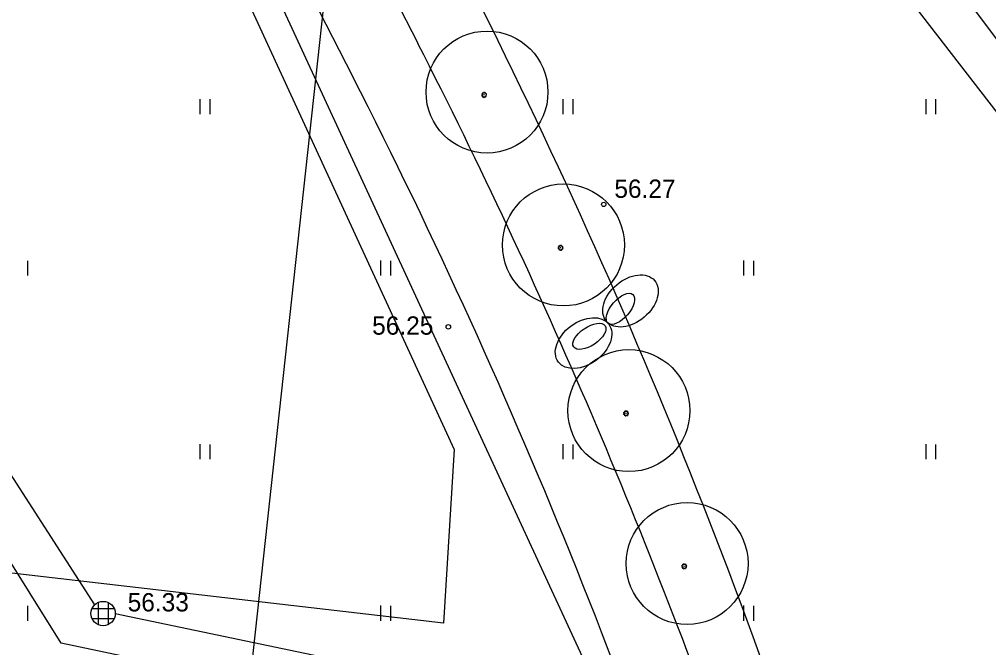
# Model space of a CAD drawing. Extents: x 9156 to 9809, y 2728 to 4000.
# Drawn here: x 9436.29 to 9476.03, y 3770.41 to 3796.17 of the extents above; entities that cross this region are included whole.
import ezdxf

# ---------------------------------------------------------------- set-up
doc = ezdxf.new("R2010")
doc.units = 0
for name, color, linetype in [('Level 12', 7, 'Continuous'), ('Level 14', 7, 'Continuous'), ('Level 16', 7, 'Continuous'), ('Level 17', 7, 'Continuous'), ('Level 18', 7, 'Continuous'), ('Level 54', 7, 'Continuous'), ('Level 56', 7, 'Continuous'), ('Level 7', 7, 'Continuous'), ('Level 8', 7, 'Continuous'), ('Level 9', 7, 'Continuous')]:
    doc.layers.add(name, color=color, linetype=linetype)

msp = doc.modelspace()

# ---------------------------------------------------------------- linework, layer by layer
at = {"layer": 'Level 12'}
msp.add_line((9460.217, 3768.222), (9442.699, 3806.141), dxfattribs=at)
at = {"layer": 'Level 14'}
msp.add_line((9499.968, 3761.831), (9466.109, 3805.643), dxfattribs=at)
at = {"layer": 'Level 16'}
msp.add_line((9500.119, 3763.644), (9468.103, 3806.398), dxfattribs=at)
at = {"layer": 'Level 17'}
for p, q in [((9452.634, 3795.185), (9440.739, 3818.479)), ((9438.067, 3817.115), (9449.962, 3793.821))]:
    msp.add_line(p, q, dxfattribs=at)
for radius, start, end in [(247, 19.27262, 27.05047), (244, 16.63018, 27.05044)]:
    msp.add_arc((9232.654, 3682.856), radius, start, end, dxfattribs=at)
at = {"layer": 'Level 18'}
msp.add_arc((9231.641, 3684.839), 250, 16.49447, 27.05049, dxfattribs=at)
at = {"layer": 'Level 54'}
for p, q in [((9443.692, 3792.908), (9443.692, 3792.288)), ((9444.098, 3792.897), (9444.098, 3792.288)), ((9458.574, 3792.908), (9458.574, 3792.288)), ((9458.98, 3792.897), (9458.98, 3792.288)), ((9473.456, 3792.908), (9473.456, 3792.288)), ((9473.861, 3792.897), (9473.861, 3792.288)), ((9436.622, 3786.277), (9436.622, 3785.668)), ((9451.098, 3786.288), (9451.098, 3785.668)), ((9451.504, 3786.277), (9451.504, 3785.668)), ((9465.98, 3786.288), (9465.98, 3785.668)), ((9466.385, 3786.277), (9466.385, 3785.668)), ((9431.076, 3785.02), (9439.369, 3772.163)), ((9443.692, 3778.757), (9443.692, 3778.136)), ((9444.098, 3778.745), (9444.098, 3778.136)), ((9458.574, 3778.757), (9458.574, 3778.136)), ((9458.98, 3778.745), (9458.98, 3778.136)), ((9473.456, 3778.757), (9473.456, 3778.136)), ((9473.861, 3778.745), (9473.861, 3778.136)), ((9439.522, 3772.268), (9439.522, 3771.352)), ((9439.922, 3772.268), (9439.922, 3771.352)), ((9436.622, 3772.125), (9436.622, 3771.516)), ((9439.264, 3772.01), (9440.181, 3772.01)), ((9451.098, 3772.136), (9451.098, 3771.516)), ((9451.504, 3772.125), (9451.504, 3771.516)), ((9465.98, 3772.136), (9465.98, 3771.516)), ((9466.385, 3772.125), (9466.385, 3771.516)), ((9439.264, 3771.61), (9440.181, 3771.61)), ((9440.222, 3771.81), (9481.12, 3763.279))]:
    msp.add_line(p, q, dxfattribs=at)
for points in [[(9449.915, 3807.396), (9441.243, 3727.823)], [(9481.999, 3761.308), (9438.003, 3770.592), (9429.016, 3784.957)]]:
    msp.add_lwpolyline(points, dxfattribs=at)
for centre, radius in [((9460.25, 3788.586), 0.0909), ((9453.878, 3783.565), 0.0909), ((9439.722, 3771.81), 0.5)]:
    msp.add_circle(centre, radius, dxfattribs=at)
at = {"layer": 'Level 56'}
for p, q in [((9452.634, 3795.185), (9440.739, 3818.479)), ((9438.067, 3817.115), (9449.962, 3793.821))]:
    msp.add_line(p, q, dxfattribs=at)
for centre, radius, start, end in [((9231.641, 3684.839), 250, 16.49447, 27.05049), ((9232.654, 3682.856), 247, 19.27262, 27.05047), ((9232.654, 3682.856), 244, 16.63018, 27.05044)]:
    msp.add_arc(centre, radius, start, end, dxfattribs=at)
at = {"layer": 'Level 7'}
for p, q in [((9436.729, 3816.345), (9454.116, 3778.542)), ((9453.674, 3771.409), (9312.256, 3787.831)), ((9454.116, 3778.542), (9453.674, 3771.409))]:
    msp.add_line(p, q, dxfattribs=at)
at = {"layer": 'Level 8'}
for centre, major_axis, ratio in [((9461.348, 3784.628), (-0.986, -0.837), 0.674652), ((9461.348, 3784.628), (-0.986, -0.837), 0.674652), ((9461.348, 3784.628), (-0.986, -0.837), 0.674652), ((9461.348, 3784.628), (-0.986, -0.837), 0.674652), ((9460.936, 3784.305), (-0.507, -0.589), 0.486914), ((9460.936, 3784.305), (-0.507, -0.589), 0.486914), ((9460.936, 3784.305), (-0.507, -0.589), 0.486914), ((9460.936, 3784.305), (-0.507, -0.589), 0.486914), ((9459.424, 3782.899), (1.034, 0.776), 0.674652), ((9459.424, 3782.899), (1.034, 0.776), 0.674652), ((9459.424, 3782.899), (1.034, 0.776), 0.674652), ((9459.424, 3782.899), (1.034, 0.776), 0.674652), ((9459.664, 3783.176), (0.646, 0.434), 0.486914), ((9459.664, 3783.176), (0.646, 0.434), 0.486914), ((9459.664, 3783.176), (0.646, 0.434), 0.486914), ((9459.664, 3783.176), (0.646, 0.434), 0.486914)]:
    msp.add_ellipse(centre, major_axis=major_axis, ratio=ratio, dxfattribs=at)
at = {"layer": 'Level 9'}
for p, q in [((9455.269, 3793.089), (9455.247, 3793.092)), ((9455.247, 3793.064), (9455.268, 3793.067)), ((9455.255, 3793.119), (9455.275, 3793.111)), ((9455.275, 3793.045), (9455.255, 3793.035)), ((9455.27, 3793.012), (9455.287, 3793.026)), ((9455.287, 3793.13), (9455.271, 3793.143)), ((9455.292, 3793.162), (9455.304, 3793.144)), ((9455.304, 3793.011), (9455.292, 3792.993)), ((9455.325, 3793.153), (9455.318, 3793.174)), ((9455.318, 3792.981), (9455.324, 3793.002)), ((9455.357, 3793.076), (9455.336, 3793.076)), ((9455.346, 3793.178), (9455.346, 3793.156)), ((9455.346, 3792.999), (9455.346, 3792.977)), ((9455.347, 3793.066), (9455.347, 3793.087)), ((9455.368, 3793.153), (9455.374, 3793.174)), ((9455.374, 3792.981), (9455.369, 3793.002)), ((9455.389, 3793.011), (9455.401, 3792.993)), ((9455.4, 3793.162), (9455.39, 3793.143)), ((9455.406, 3793.129), (9455.422, 3793.143)), ((9455.423, 3793.012), (9455.407, 3793.027)), ((9455.438, 3793.119), (9455.419, 3793.11)), ((9455.419, 3793.045), (9455.438, 3793.037)), ((9455.425, 3793.089), (9455.446, 3793.092)), ((9455.446, 3793.064), (9455.425, 3793.068)), ((9458.401, 3786.819), (9458.38, 3786.822)), ((9458.38, 3786.793), (9458.401, 3786.797)), ((9458.388, 3786.849), (9458.408, 3786.841)), ((9458.407, 3786.775), (9458.388, 3786.765)), ((9458.42, 3786.859), (9458.403, 3786.873)), ((9458.403, 3786.742), (9458.419, 3786.756)), ((9458.425, 3786.892), (9458.436, 3786.873)), ((9458.437, 3786.741), (9458.425, 3786.723)), ((9458.45, 3786.711), (9458.456, 3786.732)), ((9458.458, 3786.883), (9458.451, 3786.904)), ((9458.49, 3786.806), (9458.469, 3786.806)), ((9458.479, 3786.728), (9458.478, 3786.707)), ((9458.479, 3786.908), (9458.479, 3786.886)), ((9458.479, 3786.796), (9458.479, 3786.817)), ((9458.501, 3786.883), (9458.507, 3786.904)), ((9458.507, 3786.711), (9458.501, 3786.732)), ((9458.521, 3786.741), (9458.533, 3786.722)), ((9458.533, 3786.892), (9458.522, 3786.873)), ((9458.539, 3786.859), (9458.555, 3786.873)), ((9458.556, 3786.742), (9458.54, 3786.757)), ((9458.571, 3786.849), (9458.551, 3786.839)), ((9458.551, 3786.775), (9458.571, 3786.767)), ((9458.557, 3786.818), (9458.579, 3786.822)), ((9458.579, 3786.794), (9458.557, 3786.797)), ((9461.086, 3780.027), (9461.065, 3780.03)), ((9461.065, 3780.001), (9461.086, 3780.005)), ((9461.073, 3780.057), (9461.093, 3780.049)), ((9461.093, 3779.982), (9461.073, 3779.973)), ((9461.105, 3780.067), (9461.088, 3780.081)), ((9461.088, 3779.949), (9461.104, 3779.964)), ((9461.11, 3780.1), (9461.121, 3780.081)), ((9461.122, 3779.949), (9461.11, 3779.931)), ((9461.135, 3779.919), (9461.141, 3779.94)), ((9461.143, 3780.091), (9461.136, 3780.112)), ((9461.175, 3780.014), (9461.154, 3780.014)), ((9461.164, 3780.116), (9461.164, 3780.094)), ((9461.164, 3780.003), (9461.164, 3780.024)), ((9461.164, 3779.936), (9461.164, 3779.914)), ((9461.186, 3780.091), (9461.192, 3780.112)), ((9461.192, 3779.918), (9461.187, 3779.939)), ((9461.206, 3779.948), (9461.219, 3779.93)), ((9461.218, 3780.1), (9461.208, 3780.081)), ((9461.224, 3780.067), (9461.24, 3780.081)), ((9461.241, 3779.95), (9461.225, 3779.964)), ((9461.256, 3780.057), (9461.236, 3780.047)), ((9461.236, 3779.983), (9461.256, 3779.974)), ((9461.242, 3780.026), (9461.264, 3780.03)), ((9461.264, 3780.001), (9461.243, 3780.005)), ((9463.551, 3773.845), (9463.551, 3773.824)), ((9463.473, 3773.756), (9463.452, 3773.759)), ((9463.452, 3773.731), (9463.473, 3773.734)), ((9463.46, 3773.787), (9463.48, 3773.779)), ((9463.479, 3773.712), (9463.46, 3773.703)), ((9463.492, 3773.797), (9463.475, 3773.811)), ((9463.475, 3773.679), (9463.491, 3773.694)), ((9463.497, 3773.829), (9463.508, 3773.811)), ((9463.509, 3773.678), (9463.497, 3773.66)), ((9463.522, 3773.649), (9463.528, 3773.669)), ((9463.529, 3773.821), (9463.523, 3773.841)), ((9463.562, 3773.744), (9463.541, 3773.744)), ((9463.551, 3773.666), (9463.55, 3773.644)), ((9463.551, 3773.733), (9463.551, 3773.754)), ((9463.573, 3773.821), (9463.579, 3773.842)), ((9463.579, 3773.648), (9463.573, 3773.669)), ((9463.593, 3773.678), (9463.605, 3773.66)), ((9463.605, 3773.83), (9463.594, 3773.811)), ((9463.61, 3773.797), (9463.627, 3773.811)), ((9463.628, 3773.68), (9463.612, 3773.694)), ((9463.643, 3773.787), (9463.623, 3773.777)), ((9463.623, 3773.713), (9463.643, 3773.704)), ((9463.629, 3773.756), (9463.651, 3773.76)), ((9463.651, 3773.731), (9463.629, 3773.735))]:
    msp.add_line(p, q, dxfattribs=at)
for centre in [(9455.464, 3793.194), (9458.597, 3786.924), (9461.282, 3780.131), (9463.669, 3773.861)]:
    msp.add_circle(centre, 2.5, dxfattribs=at)
for centre, radius, start, end in [((9455.347, 3793.077), 0.101, 155.3123, 171.7042), ((9455.347, 3793.077), 0.101, 187.9671, 204.8625), ((9455.347, 3793.077), 0.0788, 171.5431, 187.6203), ((9455.347, 3793.077), 0.101, 220.7122, 237.1166), ((9455.347, 3793.077), 0.101, 122.8434, 139.0222), ((9455.347, 3793.077), 0.0788, 138.6432, 154.5795), ((9455.347, 3793.077), 0.0788, 204.4529, 220.4774), ((9455.347, 3793.077), 0.0788, 105.9559, 123.0564), ((9455.347, 3793.077), 0.0788, 237.451, 253.0843), ((9455.347, 3793.077), 0.101, 90.0356, 106.342), ((9455.347, 3793.077), 0.101, 253.2952, 269.5718), ((9455.347, 3793.077), 0.0788, 269.9461, 286.3473), ((9455.347, 3793.077), 0.0788, 74.31, 90.043), ((9455.347, 3793.077), 0.101, 57.6108, 74.1981), ((9455.347, 3793.077), 0.101, 285.972, 302.5562), ((9455.347, 3793.077), 0.0788, 302.254, 320.086), ((9455.347, 3793.077), 0.0788, 41.2062, 56.7795), ((9455.347, 3793.077), 0.0788, 8.0619, 24.0332), ((9455.347, 3793.077), 0.0788, 336.0557, 352.7558), ((9455.347, 3793.077), 0.101, 24.5394, 40.9852), ((9455.347, 3793.077), 0.101, 319.7777, 336.0738), ((9455.347, 3793.077), 0.101, 352.27, 8.583), ((9458.479, 3786.807), 0.101, 155.3123, 171.7042), ((9458.479, 3786.807), 0.101, 187.9671, 204.8625), ((9458.479, 3786.807), 0.0788, 171.5431, 187.6203), ((9458.479, 3786.807), 0.101, 122.8434, 139.0222), ((9458.479, 3786.807), 0.101, 220.7122, 237.1166), ((9458.479, 3786.807), 0.0788, 204.4529, 220.4774), ((9458.479, 3786.807), 0.0788, 138.6432, 154.5795), ((9458.479, 3786.807), 0.0788, 105.9559, 123.0564), ((9458.479, 3786.807), 0.0788, 237.451, 253.0843), ((9458.479, 3786.807), 0.101, 253.2952, 269.5718), ((9458.479, 3786.807), 0.101, 90.0356, 106.342), ((9458.479, 3786.807), 0.0788, 74.31, 90.043), ((9458.479, 3786.807), 0.0788, 269.9461, 286.3473), ((9458.479, 3786.807), 0.101, 57.6108, 74.1981), ((9458.479, 3786.807), 0.101, 285.972, 302.5562), ((9458.479, 3786.807), 0.0788, 302.254, 320.086), ((9458.479, 3786.807), 0.0788, 41.2062, 56.7795), ((9458.479, 3786.807), 0.0788, 8.0619, 24.0332), ((9458.479, 3786.807), 0.0788, 336.0557, 352.7558), ((9458.479, 3786.807), 0.101, 24.5394, 40.9852), ((9458.479, 3786.807), 0.101, 319.7777, 336.0738), ((9458.479, 3786.807), 0.101, 352.27, 8.583), ((9461.164, 3780.015), 0.101, 155.3123, 171.7042), ((9461.164, 3780.015), 0.101, 187.9671, 204.8625), ((9461.164, 3780.015), 0.0788, 171.5431, 187.6203), ((9461.164, 3780.015), 0.101, 122.8434, 139.0222), ((9461.164, 3780.015), 0.101, 220.7122, 237.1166), ((9461.164, 3780.015), 0.0788, 138.6432, 154.5795), ((9461.164, 3780.015), 0.0788, 204.4529, 220.4774), ((9461.164, 3780.015), 0.0788, 105.9559, 123.0564), ((9461.164, 3780.015), 0.0788, 237.451, 253.0843), ((9461.164, 3780.015), 0.101, 253.2952, 269.5718), ((9461.164, 3780.015), 0.101, 90.0356, 106.342), ((9461.164, 3780.015), 0.0788, 74.31, 90.043), ((9461.164, 3780.015), 0.0788, 269.9461, 286.3473), ((9461.164, 3780.015), 0.101, 57.6108, 74.1981), ((9461.164, 3780.015), 0.101, 285.972, 302.5562), ((9461.164, 3780.015), 0.0788, 302.254, 320.086), ((9461.164, 3780.015), 0.0788, 41.2062, 56.7795), ((9461.164, 3780.015), 0.0788, 8.0619, 24.0332), ((9461.164, 3780.015), 0.0788, 336.0557, 352.7558), ((9461.164, 3780.015), 0.101, 24.5394, 40.9852), ((9461.164, 3780.015), 0.101, 319.7777, 336.0738), ((9461.164, 3780.015), 0.101, 352.27, 8.583), ((9463.551, 3773.745), 0.101, 90.0356, 106.342), ((9463.551, 3773.745), 0.101, 155.3123, 171.7042), ((9463.551, 3773.745), 0.101, 187.9671, 204.8625), ((9463.551, 3773.745), 0.0788, 171.5431, 187.6203), ((9463.551, 3773.745), 0.101, 122.8434, 139.0222), ((9463.551, 3773.745), 0.101, 220.7122, 237.1166), ((9463.551, 3773.745), 0.0788, 204.4529, 220.4774), ((9463.551, 3773.745), 0.0788, 138.6432, 154.5795), ((9463.551, 3773.745), 0.0788, 105.9559, 123.0564), ((9463.551, 3773.745), 0.0788, 237.451, 253.0843), ((9463.551, 3773.745), 0.101, 253.2952, 269.5718), ((9463.551, 3773.745), 0.0788, 74.31, 90.043), ((9463.551, 3773.745), 0.0788, 269.9461, 286.3473), ((9463.551, 3773.745), 0.101, 57.6108, 74.1981), ((9463.551, 3773.745), 0.101, 285.972, 302.5562), ((9463.551, 3773.745), 0.0788, 302.254, 320.086), ((9463.551, 3773.745), 0.0788, 41.2062, 56.7795), ((9463.551, 3773.745), 0.0788, 8.0619, 24.0332), ((9463.551, 3773.745), 0.0788, 336.0557, 352.7558), ((9463.551, 3773.745), 0.101, 24.5394, 40.9852), ((9463.551, 3773.745), 0.101, 319.7777, 336.0738), ((9463.551, 3773.745), 0.101, 352.27, 8.583)]:
    msp.add_arc(centre, radius, start, end, dxfattribs=at)

# ---------------------------------------------------------------- texts
at = {"layer": 'Level 54'}
for s, p in [('56.27', (9460.686, 3788.856)), ('56.25', (9450.754, 3783.245)), ('56.33', (9440.728, 3771.897))]:
    msp.add_text(s, height=0.75, dxfattribs=at).set_placement(p)

doc.saveas('drawing.dxf')
